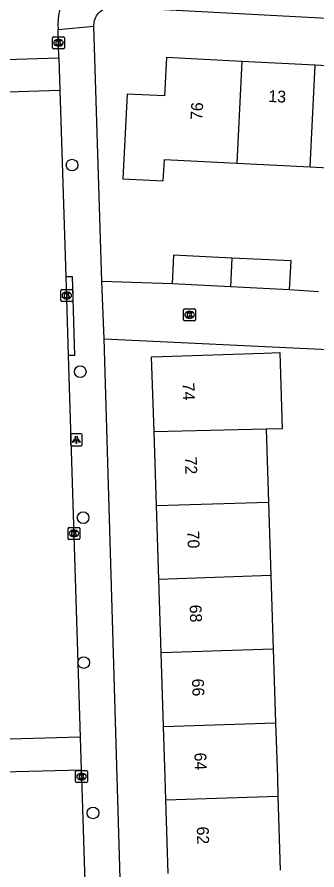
# Model space of a CAD drawing. Extents: x 161253 to 161848, y 384872 to 385383.
# Drawn here: x 161649.5 to 161674.7, y 385242.2 to 385313.9 of the extents above; entities that cross this region are included whole.
import ezdxf

# ---------------------------------------------------------------- set-up
doc = ezdxf.new("R2010")
doc.units = 0
for name, color, linetype in [('IMGEO_Boom', 7, 'Continuous'), ('IMGEO_Kolk', 7, 'Continuous'), ('IMGEO_Lichtpunt', 7, 'Continuous'), ('IMGEO_Pand', 7, 'Continuous'), ('IMGEO_Pand_nummerreeks', 7, 'Continuous'), ('IMGEO_Rijbaan_lokaal_open', 7, 'Continuous'), ('IMGEO_Voetpad_open', 7, 'Continuous')]:
    doc.layers.add(name, color=color, linetype=linetype)

msp = doc.modelspace()

# ---------------------------------------------------------------- linework, layer by layer
at = {"layer": 'IMGEO_Boom'}
for centre in [(161654.115, 385301.48), (161654.803, 385284.105), (161655.046, 385271.824), (161655.095, 385259.637), (161655.874, 385246.993)]:
    msp.add_circle(centre, 0.489, dxfattribs=at)
at = {"layer": 'IMGEO_Kolk'}
for p, q in [((161652.471, 385311.341), (161652.471, 385312.193)), ((161652.546, 385312.267), (161653.398, 385312.267)), ((161653.472, 385312.193), (161653.472, 385311.341)), ((161652.982, 385311.487), (161652.957, 385311.487)), ((161652.959, 385312.047), (161652.984, 385312.047)), ((161653.398, 385311.267), (161652.546, 385311.267)), ((161653.172, 385290.087), (161653.172, 385290.939)), ((161653.247, 385291.013), (161654.099, 385291.013)), ((161653.66, 385290.793), (161653.685, 385290.793)), ((161654.173, 385290.939), (161654.173, 385290.087)), ((161654.099, 385290.013), (161653.247, 385290.013)), ((161653.683, 385290.233), (161653.658, 385290.233)), ((161663.491, 385288.46), (161663.491, 385289.312)), ((161663.566, 385289.386), (161664.418, 385289.386)), ((161663.979, 385289.166), (161664.004, 385289.166)), ((161664.492, 385289.312), (161664.492, 385288.46)), ((161664.002, 385288.606), (161663.977, 385288.606)), ((161664.418, 385288.386), (161663.566, 385288.386)), ((161653.774, 385270.076), (161653.774, 385270.928)), ((161653.849, 385271.002), (161654.701, 385271.002)), ((161654.262, 385270.782), (161654.287, 385270.782)), ((161654.775, 385270.928), (161654.775, 385270.076)), ((161654.701, 385270.002), (161653.849, 385270.002)), ((161654.285, 385270.222), (161654.26, 385270.222)), ((161654.408, 385249.623), (161654.408, 385250.475)), ((161654.483, 385250.549), (161655.335, 385250.549)), ((161655.409, 385250.475), (161655.409, 385249.623)), ((161654.919, 385249.769), (161654.894, 385249.769)), ((161654.896, 385250.329), (161654.921, 385250.329)), ((161655.335, 385249.549), (161654.483, 385249.549))]:
    msp.add_line(p, q, dxfattribs=at)
for points in [[(161652.471, 385311.341), (161652.471, 385312.193)], [(161652.546, 385312.267), (161653.398, 385312.267)], [(161653.472, 385312.193), (161653.472, 385311.341)], [(161652.792, 385311.967), (161652.915, 385311.967), (161652.915, 385311.816), (161653.045, 385311.967), (161653.209, 385311.967), (161653.063, 385311.816), (161653.216, 385311.567), (161653.064, 385311.567), (161652.979, 385311.731), (161652.915, 385311.664), (161652.915, 385311.567), (161652.792, 385311.567), (161652.792, 385311.967)], [(161653.398, 385311.267), (161652.546, 385311.267)], [(161653.172, 385290.087), (161653.172, 385290.939)], [(161653.247, 385291.013), (161654.099, 385291.013)], [(161653.493, 385290.713), (161653.616, 385290.713), (161653.616, 385290.562), (161653.746, 385290.713), (161653.91, 385290.713), (161653.764, 385290.562), (161653.917, 385290.313), (161653.765, 385290.313), (161653.68, 385290.477), (161653.616, 385290.41), (161653.616, 385290.313), (161653.493, 385290.313), (161653.493, 385290.713)], [(161654.173, 385290.939), (161654.173, 385290.087)], [(161654.099, 385290.013), (161653.247, 385290.013)], [(161663.491, 385288.46), (161663.491, 385289.312)], [(161663.566, 385289.386), (161664.418, 385289.386)], [(161664.492, 385289.312), (161664.492, 385288.46)], [(161663.812, 385289.086), (161663.935, 385289.086), (161663.935, 385288.935), (161664.065, 385289.086), (161664.229, 385289.086), (161664.083, 385288.935), (161664.236, 385288.686), (161664.084, 385288.686), (161663.999, 385288.85), (161663.935, 385288.783), (161663.935, 385288.686), (161663.812, 385288.686), (161663.812, 385289.086)], [(161664.418, 385288.386), (161663.566, 385288.386)], [(161653.774, 385270.076), (161653.774, 385270.928)], [(161653.849, 385271.002), (161654.701, 385271.002)], [(161654.095, 385270.702), (161654.218, 385270.702), (161654.218, 385270.551), (161654.348, 385270.702), (161654.512, 385270.702), (161654.366, 385270.551), (161654.519, 385270.302), (161654.367, 385270.302), (161654.282, 385270.466), (161654.218, 385270.399), (161654.218, 385270.302), (161654.095, 385270.302), (161654.095, 385270.702)], [(161654.775, 385270.928), (161654.775, 385270.076)], [(161654.701, 385270.002), (161653.849, 385270.002)], [(161654.408, 385249.623), (161654.408, 385250.475)], [(161654.483, 385250.549), (161655.335, 385250.549)], [(161655.409, 385250.475), (161655.409, 385249.623)], [(161654.729, 385250.249), (161654.852, 385250.249), (161654.852, 385250.098), (161654.982, 385250.249), (161655.146, 385250.249), (161655, 385250.098), (161655.153, 385249.849), (161655.001, 385249.849), (161654.916, 385250.013), (161654.852, 385249.946), (161654.852, 385249.849), (161654.729, 385249.849), (161654.729, 385250.249)], [(161655.335, 385249.549), (161654.483, 385249.549)]]:
    msp.add_lwpolyline(points, dxfattribs=at)
for centre, start, end in [((161652.548, 385312.191), 91.55205, 178.44795), ((161652.548, 385312.191), 91.55205, 178.44795), ((161653.396, 385312.191), 1.55205, 88.44795), ((161653.396, 385312.191), 1.55205, 88.44795), ((161652.548, 385311.343), 181.55205, 268.44795), ((161652.548, 385311.343), 181.55205, 268.44795), ((161653.396, 385311.343), 271.55205, 358.44795), ((161653.396, 385311.343), 271.55205, 358.44795), ((161653.249, 385290.937), 91.55205, 178.44795), ((161653.249, 385290.937), 91.55205, 178.44795), ((161654.097, 385290.937), 1.55205, 88.44795), ((161654.097, 385290.937), 1.55205, 88.44795), ((161653.249, 385290.089), 181.55205, 268.44795), ((161653.249, 385290.089), 181.55205, 268.44795), ((161654.097, 385290.089), 271.55205, 358.44795), ((161654.097, 385290.089), 271.55205, 358.44795), ((161663.568, 385289.31), 91.55205, 178.44795), ((161663.568, 385289.31), 91.55205, 178.44795), ((161664.416, 385289.31), 1.55205, 88.44795), ((161664.416, 385289.31), 1.55205, 88.44795), ((161663.568, 385288.462), 181.55205, 268.44795), ((161663.568, 385288.462), 181.55205, 268.44795), ((161664.416, 385288.462), 271.55205, 358.44795), ((161664.416, 385288.462), 271.55205, 358.44795), ((161653.851, 385270.926), 91.55205, 178.44795), ((161653.851, 385270.926), 91.55205, 178.44795), ((161654.699, 385270.926), 1.55205, 88.44795), ((161654.699, 385270.926), 1.55205, 88.44795), ((161653.851, 385270.078), 181.55205, 268.44795), ((161653.851, 385270.078), 181.55205, 268.44795), ((161654.699, 385270.078), 271.55205, 358.44795), ((161654.699, 385270.078), 271.55205, 358.44795), ((161654.485, 385250.473), 91.55205, 178.44795), ((161654.485, 385250.473), 91.55205, 178.44795), ((161655.333, 385250.473), 1.55205, 88.44795), ((161655.333, 385250.473), 1.55205, 88.44795), ((161654.485, 385249.625), 181.55205, 268.44795), ((161654.485, 385249.625), 181.55205, 268.44795), ((161655.333, 385249.625), 271.55205, 358.44795), ((161655.333, 385249.625), 271.55205, 358.44795)]:
    msp.add_arc(centre, 0.0765, start, end, dxfattribs=at)
for centre, major_axis, ratio, start_param, end_param in [((161652.958, 385311.767), (-0.387, 0.002), 0.722429, 4.712389, 7.853982), ((161652.983, 385311.767), (-0.39, 0.002), 0.717154, 1.570796, 4.712389), ((161653.659, 385290.513), (-0.387, 0.002), 0.722429, 4.712389, 7.853982), ((161653.684, 385290.513), (-0.39, 0.002), 0.717154, 1.570796, 4.712389), ((161663.978, 385288.886), (-0.387, 0.002), 0.722429, 4.712389, 7.853982), ((161664.003, 385288.886), (-0.39, 0.002), 0.717154, 1.570796, 4.712389), ((161654.261, 385270.502), (-0.387, 0.002), 0.722429, 4.712389, 7.853982), ((161654.286, 385270.502), (-0.39, 0.002), 0.717154, 1.570796, 4.712389), ((161654.895, 385250.049), (-0.387, 0.002), 0.722429, 4.712389, 7.853982), ((161654.92, 385250.049), (-0.39, 0.002), 0.717154, 1.570796, 4.712389)]:
    msp.add_ellipse(centre, major_axis=major_axis, ratio=ratio, start_param=start_param, end_param=end_param, dxfattribs=at)
at = {"layer": 'IMGEO_Lichtpunt'}
for p, q in [((161653.973, 385278.782), (161653.973, 385277.975)), ((161653.973, 385278.782), (161653.973, 385277.975)), ((161654.875, 385278.877), (161654.067, 385278.877)), ((161654.875, 385278.877), (161654.067, 385278.877)), ((161654.969, 385277.975), (161654.969, 385278.782)), ((161654.969, 385277.975), (161654.969, 385278.782)), ((161654.067, 385277.881), (161654.875, 385277.881)), ((161654.067, 385277.881), (161654.875, 385277.881))]:
    msp.add_line(p, q, dxfattribs=at)
for points in [[(161654.347, 385278.446), (161654.386, 385278.418), (161654.198, 385278.156), (161654.16, 385278.183), (161654.347, 385278.446)], [(161654.559, 385278.418), (161654.597, 385278.445), (161654.784, 385278.183), (161654.745, 385278.155), (161654.559, 385278.418)], [(161654.449, 385278.398), (161654.496, 385278.398), (161654.496, 385278.076), (161654.449, 385278.076), (161654.449, 385278.398)]]:
    msp.add_lwpolyline(points, dxfattribs=at)
msp.add_circle((161654.472, 385278.58), 0.0994, dxfattribs=at)
for centre, start, end in [((161654.067, 385278.782), 90, 180), ((161654.067, 385278.782), 90, 180), ((161654.875, 385278.782), 0, 90), ((161654.875, 385278.782), 0, 90), ((161654.067, 385277.975), 180, 270), ((161654.067, 385277.975), 180, 270), ((161654.875, 385277.975), 270, 0), ((161654.875, 385277.975), 270, 360)]:
    msp.add_arc(centre, 0.0946, start, end, dxfattribs=at)
at = {"layer": 'IMGEO_Pand'}
for points in [[(161668.393, 385310.196), (161662.05, 385310.523), (161661.883, 385307.291), (161658.747, 385307.453), (161658.38, 385300.334), (161661.782, 385300.159), (161661.874, 385301.952), (161666.863, 385301.695), (161667.958, 385301.638)], [(161668.393, 385310.196), (161667.958, 385301.638)], [(161674.556, 385309.878), (161668.393, 385310.196)], [(161674.121, 385301.32), (161674.556, 385309.878)], [(161680.739, 385309.559), (161674.556, 385309.878)], [(161667.958, 385301.638), (161674.121, 385301.32)], [(161674.121, 385301.32), (161680.304, 385301.001)], [(161667.553, 385293.662), (161662.638, 385293.907), (161662.517, 385291.479)], [(161667.553, 385293.662), (161667.429, 385291.234)], [(161672.397, 385290.986), (161672.518, 385293.414), (161667.553, 385293.662)], [(161667.429, 385291.234), (161662.517, 385291.479)], [(161672.397, 385290.986), (161667.429, 385291.234)], [(161661.003, 385279.036), (161660.799, 385285.364), (161670.219, 385285.667), (161671.563, 385285.71), (161671.77, 385279.304), (161670.425, 385279.26)], [(161670.425, 385279.26), (161661.003, 385279.036)], [(161670.425, 385279.26), (161670.622, 385273.14)], [(161661.202, 385272.847), (161661.003, 385279.036)], [(161661.202, 385272.847), (161670.622, 385273.14)], [(161661.402, 385266.638), (161661.202, 385272.847)], [(161670.622, 385273.14), (161670.821, 385266.952)], [(161670.821, 385266.952), (161661.402, 385266.638)], [(161670.821, 385266.952), (161671.021, 385260.764)], [(161661.6, 385260.469), (161661.402, 385266.638)], [(161671.021, 385260.764), (161661.6, 385260.469)], [(161661.8, 385254.271), (161661.6, 385260.469)], [(161671.021, 385260.764), (161671.22, 385254.567)], [(161661.8, 385254.271), (161671.22, 385254.567)], [(161661.999, 385248.082), (161661.937, 385250), (161661.8, 385254.271)], [(161671.22, 385254.567), (161671.367, 385250), (161671.419, 385248.399)], [(161661.999, 385248.082), (161671.419, 385248.399)], [(161671.419, 385248.399), (161671.618, 385242.191)], [(161662.198, 385241.893), (161661.999, 385248.082)]]:
    msp.add_lwpolyline(points, dxfattribs=at)
at = {"layer": 'IMGEO_Rijbaan_lokaal_open'}
for points in [[(161653.008, 385310.506), (161652.94, 385312.675), (161652.937, 385312.893)], [(161642.309, 385310.17), (161653.008, 385310.506)], [(161653.008, 385310.506), (161653.094, 385307.768)], [(161642.53, 385307.436), (161653.094, 385307.768)], [(161653.094, 385307.768), (161653.587, 385292.097)], [(161653.587, 385292.097), (161653.796, 385285.454)], [(161656.802, 385286.862), (161656.614, 385291.69)], [(161662.517, 385291.479), (161656.614, 385291.69)], [(161674.832, 385290.807), (161672.397, 385290.986)], [(161656.802, 385286.862), (161679.761, 385285.784), (161679.726, 385283.72)], [(161653.796, 385285.454), (161654.806, 385253.352)], [(161654.806, 385253.352), (161646.913, 385253.15)], [(161654.806, 385253.352), (161654.892, 385250.594)], [(161654.892, 385250.594), (161654.91, 385250), (161655.402, 385234.118), (161655.423, 385232.416), (161655.214, 385228.331), (161654.641, 385224.281), (161653.708, 385220.298), (161652.424, 385216.415), (161648.956, 385207.28), (161641.438, 385187.982)], [(161654.892, 385250.594), (161647.135, 385250.394)]]:
    msp.add_lwpolyline(points, dxfattribs=at)
msp.add_arc((161657.127, 385313.35), 4.214, 137.32601, 186.22992, dxfattribs=at)
at = {"layer": 'IMGEO_Voetpad_open'}
for points in [[(161655.951, 385313.166), (161655.95, 385313.238), (161655.959, 385313.378), (161655.979, 385313.517), (161656.012, 385313.654), (161656.057, 385313.787), (161656.114, 385313.916), (161656.182, 385314.039), (161656.261, 385314.156), (161656.35, 385314.265), (161656.449, 385314.366), (161656.556, 385314.457), (161656.67, 385314.539), (161656.792, 385314.61), (161656.919, 385314.669), (161657.051, 385314.718), (161657.187, 385314.754), (161657.326, 385314.778), (161657.466, 385314.789), (161657.607, 385314.788), (161713.548, 385311.814)], [(161652.937, 385312.893), (161655.951, 385313.166)], [(161656.614, 385291.69), (161655.951, 385313.166)], [(161653.587, 385292.097), (161654.126, 385292.114), (161654.324, 385285.471), (161653.796, 385285.454)], [(161658.419, 385230.719), (161658.424, 385230.801), (161658.405, 385232.944), (161657.898, 385250), (161656.802, 385286.862)]]:
    msp.add_lwpolyline(points, dxfattribs=at)

# ---------------------------------------------------------------- texts
at = {"layer": 'IMGEO_Pand_nummerreeks'}
for s, rotation, p in [('13', 357.04607, (161670.591, 385306.797)), ('76', 87.04211, (161665.062, 385305.25)), ('74', 271.84316, (161663.392, 385283.16)), ('72', 271.84316, (161663.592, 385276.941)), ('70', 271.84316, (161663.792, 385270.714)), ('68', 271.84316, (161663.992, 385264.492)), ('66', 271.84316, (161664.192, 385258.273)), ('64', 271.84316, (161664.393, 385252.051)), ('62', 271.84316, (161664.593, 385245.832))]:
    msp.add_text(s, height=1, rotation=rotation, dxfattribs=at).set_placement(p)

doc.saveas('drawing.dxf')
